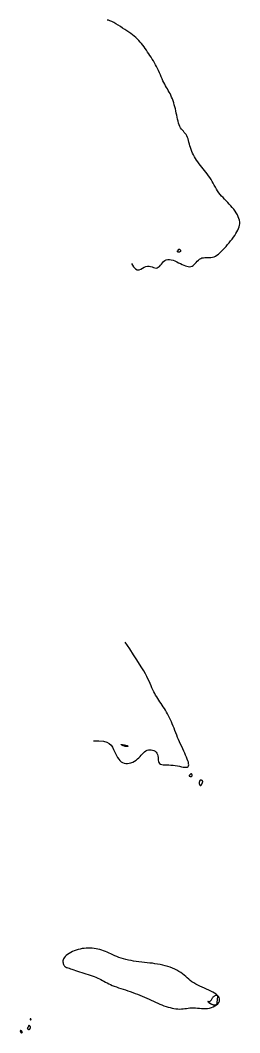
# Model space of a CAD drawing. Extents: x 3040093 to 3056816, y 408076 to 509144.
# Drawn here: x 3041743.2 to 3041843.8, y 415932.5 to 416397.5 of the extents above; entities that cross this region are included whole.
import ezdxf

# ---------------------------------------------------------------- set-up
doc = ezdxf.new("R2010")
doc.units = 0
doc.layers.add('V-CHAN-CONT-EL17', color=7, linetype='Continuous')

msp = doc.modelspace()

# ---------------------------------------------------------------- linework, layer by layer
at = {"layer": 'V-CHAN-CONT-EL17'}
for points in [[(3041794.18, 416285.78), (3041795.09, 416284.19), (3041795.97, 416283.27), (3041796.83, 416282.88), (3041797.66, 416282.89), (3041798.48, 416283.18), (3041799.27, 416283.62), (3041800.04, 416284.09), (3041800.79, 416284.44), (3041801.52, 416284.6), (3041802.23, 416284.58), (3041802.92, 416284.43), (3041803.59, 416284.22), (3041804.23, 416283.99), (3041804.83, 416283.81), (3041805.41, 416283.72), (3041805.95, 416283.79), (3041806.45, 416284.04), (3041806.93, 416284.45), (3041807.4, 416284.97), (3041807.88, 416285.55), (3041808.37, 416286.14), (3041808.9, 416286.7), (3041809.47, 416287.16), (3041810.1, 416287.49), (3041810.8, 416287.65), (3041811.56, 416287.65), (3041812.37, 416287.51), (3041813.21, 416287.27), (3041814.07, 416286.95), (3041814.93, 416286.57), (3041815.78, 416286.16), (3041816.61, 416285.75), (3041817.4, 416285.36), (3041818.15, 416285.01), (3041818.86, 416284.72), (3041819.54, 416284.49), (3041820.19, 416284.34), (3041820.79, 416284.29), (3041821.37, 416284.34), (3041821.91, 416284.53), (3041822.42, 416284.85), (3041822.91, 416285.27), (3041823.38, 416285.77), (3041823.85, 416286.3), (3041824.33, 416286.84), (3041824.82, 416287.34), (3041825.33, 416287.78), (3041825.89, 416288.12), (3041826.48, 416288.34), (3041827.11, 416288.45), (3041827.77, 416288.49), (3041828.45, 416288.48), (3041829.15, 416288.47), (3041829.87, 416288.47), (3041830.58, 416288.52), (3041831.29, 416288.65), (3041831.99, 416288.88), (3041832.68, 416289.22), (3041833.36, 416289.64), (3041834.05, 416290.15), (3041834.73, 416290.74), (3041835.41, 416291.39), (3041836.1, 416292.09), (3041836.8, 416292.85), (3041837.51, 416293.64), (3041838.21, 416294.46), (3041838.92, 416295.31), (3041839.6, 416296.17), (3041840.26, 416297.03), (3041840.89, 416297.88), (3041841.48, 416298.72), (3041842.02, 416299.54), (3041842.5, 416300.33), (3041842.91, 416301.1), (3041843.25, 416301.84), (3041843.52, 416302.59), (3041843.7, 416303.33), (3041843.78, 416304.07), (3041843.77, 416304.84), (3041843.66, 416305.62), (3041843.43, 416306.44), (3041843.11, 416307.28), (3041842.69, 416308.13), (3041842.2, 416308.99), (3041841.64, 416309.85), (3041841.03, 416310.7), (3041840.38, 416311.53), (3041839.7, 416312.34), (3041838.99, 416313.11), (3041838.28, 416313.86), (3041837.56, 416314.59), (3041836.85, 416315.31), (3041836.15, 416316.04), (3041835.47, 416316.77), (3041834.82, 416317.53), (3041834.21, 416318.31), (3041833.64, 416319.13), (3041833.11, 416319.97), (3041832.6, 416320.84), (3041832.11, 416321.72), (3041831.62, 416322.61), (3041831.13, 416323.5), (3041830.62, 416324.38), (3041830.08, 416325.24), (3041829.51, 416326.08), (3041828.91, 416326.9), (3041828.29, 416327.71), (3041827.65, 416328.5), (3041827.01, 416329.29), (3041826.37, 416330.07), (3041825.75, 416330.84), (3041825.14, 416331.62), (3041824.56, 416332.41), (3041824.01, 416333.21), (3041823.49, 416334.01), (3041823.01, 416334.82), (3041822.56, 416335.64), (3041822.16, 416336.46), (3041821.79, 416337.29), (3041821.47, 416338.13), (3041821.19, 416338.98), (3041820.95, 416339.83), (3041820.73, 416340.66), (3041820.52, 416341.48), (3041820.3, 416342.27), (3041820.07, 416343.02), (3041819.81, 416343.72), (3041819.52, 416344.36), (3041819.17, 416344.95), (3041818.78, 416345.48), (3041818.37, 416345.99), (3041817.94, 416346.49), (3041817.52, 416346.99), (3041817.1, 416347.53), (3041816.7, 416348.1), (3041816.35, 416348.75), (3041816.03, 416349.47), (3041815.76, 416350.26), (3041815.52, 416351.11), (3041815.3, 416352.01), (3041815.1, 416352.94), (3041814.9, 416353.9), (3041814.71, 416354.88), (3041814.5, 416355.85), (3041814.27, 416356.82), (3041814.03, 416357.78), (3041813.77, 416358.72), (3041813.5, 416359.63), (3041813.2, 416360.53), (3041812.89, 416361.39), (3041812.55, 416362.23), (3041812.2, 416363.02), (3041811.83, 416363.78), (3041811.44, 416364.51), (3041811.04, 416365.22), (3041810.63, 416365.93), (3041810.22, 416366.64), (3041809.8, 416367.36), (3041809.39, 416368.12), (3041808.98, 416368.91), (3041808.58, 416369.74), (3041808.18, 416370.62), (3041807.79, 416371.53), (3041807.39, 416372.45), (3041806.98, 416373.39), (3041806.56, 416374.34), (3041806.13, 416375.27), (3041805.68, 416376.2), (3041805.21, 416377.09), (3041804.71, 416377.97), (3041804.2, 416378.83), (3041803.68, 416379.67), (3041803.15, 416380.49), (3041802.61, 416381.3), (3041802.07, 416382.11), (3041801.53, 416382.9), (3041800.99, 416383.69), (3041800.45, 416384.47), (3041799.9, 416385.24), (3041799.34, 416386), (3041798.77, 416386.75), (3041798.16, 416387.47), (3041797.53, 416388.17), (3041796.86, 416388.85), (3041796.16, 416389.51), (3041795.41, 416390.14), (3041794.62, 416390.76), (3041793.79, 416391.38), (3041792.92, 416391.99), (3041792.01, 416392.61), (3041791.06, 416393.24), (3041790.07, 416393.9), (3041789.04, 416394.57), (3041788, 416395.24), (3041786.98, 416395.88), (3041786, 416396.45), (3041785.09, 416396.93), (3041784.27, 416397.28), (3041783.59, 416397.48), (3041783.06, 416397.49)], [(3041776.68, 416066.56), (3041779.24, 416066.66), (3041781.25, 416066.46), (3041782.8, 416066.02), (3041783.97, 416065.37), (3041784.83, 416064.56), (3041785.47, 416063.64), (3041785.97, 416062.67), (3041786.4, 416061.68), (3041786.84, 416060.73), (3041787.31, 416059.82), (3041787.79, 416058.98), (3041788.31, 416058.22), (3041788.86, 416057.56), (3041789.46, 416057.01), (3041790.09, 416056.58), (3041790.78, 416056.29), (3041791.52, 416056.16), (3041792.3, 416056.16), (3041793.1, 416056.29), (3041793.92, 416056.53), (3041794.72, 416056.86), (3041795.5, 416057.28), (3041796.24, 416057.76), (3041796.93, 416058.3), (3041797.56, 416058.86), (3041798.12, 416059.45), (3041798.66, 416060.04), (3041799.17, 416060.6), (3041799.67, 416061.13), (3041800.18, 416061.59), (3041800.71, 416061.98), (3041801.28, 416062.28), (3041801.9, 416062.46), (3041802.55, 416062.53), (3041803.21, 416062.5), (3041803.86, 416062.36), (3041804.47, 416062.13), (3041805.02, 416061.8), (3041805.48, 416061.39), (3041805.84, 416060.88), (3041806.08, 416060.31), (3041806.23, 416059.67), (3041806.31, 416059.01), (3041806.37, 416058.35), (3041806.44, 416057.71), (3041806.55, 416057.11), (3041806.74, 416056.6), (3041807.04, 416056.19), (3041807.48, 416055.89), (3041808.05, 416055.7), (3041808.73, 416055.6), (3041809.5, 416055.54), (3041810.36, 416055.52), (3041811.27, 416055.5), (3041812.23, 416055.47), (3041813.22, 416055.39), (3041814.21, 416055.26), (3041815.2, 416055.09), (3041816.15, 416054.9), (3041817.06, 416054.72), (3041817.89, 416054.57), (3041818.63, 416054.47), (3041819.25, 416054.46), (3041819.75, 416054.55), (3041820.1, 416054.77), (3041820.3, 416055.11), (3041820.38, 416055.56), (3041820.35, 416056.1), (3041820.22, 416056.74), (3041820, 416057.46), (3041819.72, 416058.25), (3041819.38, 416059.1), (3041818.99, 416060), (3041818.57, 416060.94), (3041818.12, 416061.92), (3041817.65, 416062.93), (3041817.18, 416063.97), (3041816.69, 416065.02), (3041816.22, 416066.08), (3041815.75, 416067.14), (3041815.31, 416068.2), (3041814.88, 416069.25), (3041814.46, 416070.29), (3041814.06, 416071.33), (3041813.65, 416072.35), (3041813.25, 416073.35), (3041812.85, 416074.34), (3041812.43, 416075.3), (3041812.01, 416076.25), (3041811.58, 416077.17), (3041811.13, 416078.07), (3041810.67, 416078.95), (3041810.21, 416079.81), (3041809.73, 416080.65), (3041809.24, 416081.46), (3041808.74, 416082.24), (3041808.24, 416083.01), (3041807.72, 416083.76), (3041807.21, 416084.5), (3041806.7, 416085.24), (3041806.19, 416085.98), (3041805.7, 416086.74), (3041805.23, 416087.52), (3041804.78, 416088.32), (3041804.35, 416089.15), (3041803.94, 416090.02), (3041803.53, 416090.93), (3041803.11, 416091.88), (3041802.67, 416092.88), (3041802.21, 416093.92), (3041801.7, 416095.02), (3041801.14, 416096.16), (3041800.51, 416097.37), (3041799.79, 416098.68), (3041798.92, 416100.16), (3041797.88, 416101.86), (3041796.62, 416103.83), (3041795.12, 416106.12), (3041793.34, 416108.79), (3041791.23, 416111.89)]]:
    msp.add_lwpolyline(points, dxfattribs=at)
for points in [[(3041815.69, 416291.97), (3041815.71, 416292.03), (3041815.73, 416292.1), (3041815.74, 416292.17), (3041815.75, 416292.23), (3041815.76, 416292.28), (3041815.78, 416292.33), (3041815.82, 416292.36), (3041815.86, 416292.38), (3041815.92, 416292.38), (3041815.98, 416292.38), (3041816.05, 416292.36), (3041816.12, 416292.34), (3041816.2, 416292.31), (3041816.27, 416292.27), (3041816.33, 416292.23), (3041816.39, 416292.19), (3041816.44, 416292.14), (3041816.48, 416292.09), (3041816.51, 416292.04), (3041816.54, 416291.98), (3041816.56, 416291.92), (3041816.58, 416291.85), (3041816.59, 416291.79), (3041816.61, 416291.71), (3041816.61, 416291.63), (3041816.61, 416291.55), (3041816.6, 416291.48), (3041816.58, 416291.4), (3041816.55, 416291.32), (3041816.5, 416291.25), (3041816.44, 416291.19), (3041816.35, 416291.13), (3041816.25, 416291.08), (3041816.15, 416291.04), (3041816.03, 416291.02), (3041815.91, 416291), (3041815.79, 416290.99), (3041815.67, 416290.99), (3041815.57, 416291.01), (3041815.47, 416291.05), (3041815.39, 416291.09), (3041815.33, 416291.14), (3041815.27, 416291.2), (3041815.24, 416291.27), (3041815.22, 416291.33), (3041815.21, 416291.4), (3041815.23, 416291.46), (3041815.26, 416291.52), (3041815.31, 416291.58), (3041815.36, 416291.63), (3041815.43, 416291.68), (3041815.49, 416291.73), (3041815.55, 416291.79), (3041815.61, 416291.84), (3041815.66, 416291.9)], [(3041789.61, 416064.88), (3041789.83, 416064.86), (3041790.12, 416064.82), (3041790.45, 416064.77), (3041790.8, 416064.71), (3041791.15, 416064.64), (3041791.48, 416064.56), (3041791.77, 416064.5), (3041791.99, 416064.44), (3041792.16, 416064.4), (3041792.28, 416064.36), (3041792.36, 416064.33), (3041792.4, 416064.3), (3041792.43, 416064.28), (3041792.43, 416064.26), (3041792.44, 416064.24), (3041792.44, 416064.23), (3041792.44, 416064.21), (3041792.44, 416064.19), (3041792.45, 416064.18), (3041792.45, 416064.16), (3041792.45, 416064.14), (3041792.45, 416064.12), (3041792.44, 416064.11), (3041792.43, 416064.09), (3041792.41, 416064.07), (3041792.39, 416064.06), (3041792.35, 416064.04), (3041792.31, 416064.03), (3041792.26, 416064.01), (3041792.2, 416064), (3041792.12, 416063.99), (3041792.03, 416063.98), (3041791.93, 416063.97), (3041791.81, 416063.97), (3041791.67, 416063.98), (3041791.51, 416064), (3041791.32, 416064.04), (3041791.12, 416064.09), (3041790.88, 416064.15), (3041790.62, 416064.24), (3041790.35, 416064.34), (3041790.09, 416064.45), (3041789.85, 416064.56), (3041789.65, 416064.66), (3041789.52, 416064.75), (3041789.45, 416064.82), (3041789.48, 416064.86)], [(3041821.03, 416050.29), (3041821.1, 416050.28), (3041821.18, 416050.27), (3041821.25, 416050.27), (3041821.33, 416050.27), (3041821.4, 416050.27), (3041821.48, 416050.27), (3041821.55, 416050.28), (3041821.62, 416050.29), (3041821.69, 416050.3), (3041821.76, 416050.33), (3041821.82, 416050.36), (3041821.88, 416050.41), (3041821.92, 416050.47), (3041821.95, 416050.55), (3041821.97, 416050.65), (3041821.97, 416050.77), (3041821.96, 416050.9), (3041821.92, 416051.03), (3041821.88, 416051.16), (3041821.82, 416051.28), (3041821.74, 416051.37), (3041821.65, 416051.43), (3041821.54, 416051.46), (3041821.42, 416051.43), (3041821.29, 416051.37), (3041821.16, 416051.28), (3041821.03, 416051.16), (3041820.91, 416051.03), (3041820.8, 416050.9), (3041820.71, 416050.77), (3041820.65, 416050.66), (3041820.62, 416050.56), (3041820.62, 416050.49), (3041820.64, 416050.43), (3041820.68, 416050.38), (3041820.73, 416050.35), (3041820.8, 416050.33), (3041820.88, 416050.31), (3041820.95, 416050.3)], [(3041825.4, 416046.41), (3041825.46, 416046.32), (3041825.53, 416046.24), (3041825.61, 416046.18), (3041825.68, 416046.13), (3041825.76, 416046.11), (3041825.84, 416046.1), (3041825.92, 416046.12), (3041825.99, 416046.16), (3041826.06, 416046.22), (3041826.13, 416046.29), (3041826.19, 416046.38), (3041826.25, 416046.48), (3041826.31, 416046.58), (3041826.36, 416046.68), (3041826.41, 416046.78), (3041826.46, 416046.87), (3041826.5, 416046.95), (3041826.54, 416047.03), (3041826.58, 416047.11), (3041826.62, 416047.19), (3041826.65, 416047.26), (3041826.69, 416047.34), (3041826.73, 416047.41), (3041826.76, 416047.49), (3041826.79, 416047.57), (3041826.81, 416047.66), (3041826.83, 416047.74), (3041826.83, 416047.83), (3041826.81, 416047.92), (3041826.78, 416048.02), (3041826.73, 416048.11), (3041826.65, 416048.21), (3041826.55, 416048.31), (3041826.44, 416048.4), (3041826.31, 416048.48), (3041826.18, 416048.54), (3041826.05, 416048.58), (3041825.92, 416048.6), (3041825.8, 416048.59), (3041825.7, 416048.54), (3041825.6, 416048.47), (3041825.52, 416048.36), (3041825.44, 416048.24), (3041825.38, 416048.1), (3041825.33, 416047.95), (3041825.29, 416047.8), (3041825.26, 416047.64), (3041825.24, 416047.48), (3041825.22, 416047.32), (3041825.22, 416047.17), (3041825.22, 416047.02), (3041825.24, 416046.88), (3041825.26, 416046.75), (3041825.3, 416046.63), (3041825.34, 416046.51)], [(3041772.28, 415959.9), (3041773.25, 415959.6), (3041774.21, 415959.3), (3041775.16, 415958.99), (3041776.09, 415958.67), (3041776.98, 415958.35), (3041777.84, 415958.02), (3041778.65, 415957.67), (3041779.41, 415957.31), (3041780.14, 415956.94), (3041780.84, 415956.56), (3041781.53, 415956.17), (3041782.23, 415955.78), (3041782.94, 415955.4), (3041783.69, 415955.01), (3041784.49, 415954.64), (3041785.35, 415954.28), (3041786.26, 415953.92), (3041787.22, 415953.58), (3041788.22, 415953.23), (3041789.26, 415952.88), (3041790.32, 415952.53), (3041791.41, 415952.18), (3041792.5, 415951.81), (3041793.6, 415951.43), (3041794.71, 415951.04), (3041795.81, 415950.63), (3041796.91, 415950.22), (3041798, 415949.79), (3041799.08, 415949.35), (3041800.15, 415948.91), (3041801.2, 415948.45), (3041802.23, 415947.99), (3041803.24, 415947.52), (3041804.24, 415947.06), (3041805.23, 415946.61), (3041806.2, 415946.16), (3041807.16, 415945.74), (3041808.11, 415945.34), (3041809.05, 415944.97), (3041809.99, 415944.63), (3041810.92, 415944.33), (3041811.84, 415944.07), (3041812.75, 415943.85), (3041813.64, 415943.67), (3041814.52, 415943.55), (3041815.38, 415943.47), (3041816.21, 415943.44), (3041817.02, 415943.47), (3041817.82, 415943.54), (3041818.61, 415943.63), (3041819.39, 415943.74), (3041820.18, 415943.85), (3041820.98, 415943.93), (3041821.8, 415943.99), (3041822.64, 415944), (3041823.52, 415943.96), (3041824.42, 415943.88), (3041825.34, 415943.78), (3041826.27, 415943.69), (3041827.21, 415943.63), (3041828.14, 415943.61), (3041829.06, 415943.67), (3041829.96, 415943.81), (3041830.83, 415944.07), (3041831.66, 415944.42), (3041832.42, 415944.85), (3041833.1, 415945.34), (3041833.68, 415945.88), (3041834.13, 415946.44), (3041834.44, 415947.02), (3041834.58, 415947.6), (3041834.55, 415948.16), (3041834.36, 415948.7), (3041834.01, 415949.22), (3041833.53, 415949.72), (3041832.92, 415950.21), (3041832.21, 415950.69), (3041831.4, 415951.16), (3041830.52, 415951.62), (3041829.58, 415952.08), (3041828.59, 415952.53), (3041827.58, 415952.98), (3041826.56, 415953.45), (3041825.54, 415953.92), (3041824.55, 415954.41), (3041823.6, 415954.91), (3041822.71, 415955.45), (3041821.89, 415956), (3041821.13, 415956.58), (3041820.41, 415957.18), (3041819.71, 415957.78), (3041819.01, 415958.39), (3041818.3, 415958.99), (3041817.56, 415959.58), (3041816.76, 415960.15), (3041815.9, 415960.7), (3041814.97, 415961.22), (3041813.99, 415961.71), (3041812.96, 415962.17), (3041811.89, 415962.59), (3041810.78, 415962.98), (3041809.64, 415963.32), (3041808.49, 415963.62), (3041807.31, 415963.87), (3041806.13, 415964.09), (3041804.93, 415964.27), (3041803.72, 415964.43), (3041802.51, 415964.57), (3041801.29, 415964.7), (3041800.06, 415964.83), (3041798.82, 415964.97), (3041797.59, 415965.12), (3041796.36, 415965.29), (3041795.14, 415965.47), (3041793.93, 415965.68), (3041792.75, 415965.91), (3041791.61, 415966.17), (3041790.5, 415966.46), (3041789.44, 415966.78), (3041788.42, 415967.13), (3041787.46, 415967.51), (3041786.53, 415967.91), (3041785.63, 415968.32), (3041784.75, 415968.72), (3041783.89, 415969.12), (3041783.04, 415969.5), (3041782.2, 415969.86), (3041781.35, 415970.18), (3041780.49, 415970.47), (3041779.63, 415970.72), (3041778.76, 415970.94), (3041777.88, 415971.11), (3041777, 415971.25), (3041776.1, 415971.34), (3041775.19, 415971.39), (3041774.28, 415971.4), (3041773.35, 415971.36), (3041772.43, 415971.28), (3041771.5, 415971.16), (3041770.59, 415970.99), (3041769.68, 415970.77), (3041768.8, 415970.5), (3041767.93, 415970.18), (3041767.09, 415969.82), (3041766.29, 415969.42), (3041765.54, 415968.98), (3041764.85, 415968.51), (3041764.23, 415968.02), (3041763.71, 415967.52), (3041763.29, 415967.02), (3041762.98, 415966.52), (3041762.79, 415966.03), (3041762.7, 415965.55), (3041762.71, 415965.1), (3041762.78, 415964.67), (3041762.89, 415964.28), (3041763.04, 415963.92), (3041763.2, 415963.62), (3041763.34, 415963.36), (3041763.46, 415963.16), (3041763.57, 415963), (3041763.68, 415962.87), (3041763.82, 415962.77), (3041764, 415962.67), (3041764.24, 415962.57), (3041764.56, 415962.45), (3041764.98, 415962.31), (3041765.51, 415962.13), (3041766.14, 415961.91), (3041766.86, 415961.67), (3041767.65, 415961.4), (3041768.51, 415961.12), (3041769.42, 415960.82), (3041770.35, 415960.52), (3041771.31, 415960.21)], [(3041829.22, 415946.91), (3041829.25, 415946.92), (3041829.31, 415946.93), (3041829.38, 415946.92), (3041829.47, 415946.91), (3041829.56, 415946.89), (3041829.66, 415946.87), (3041829.76, 415946.85), (3041829.85, 415946.84), (3041829.93, 415946.85), (3041830.02, 415946.86), (3041830.11, 415946.9), (3041830.19, 415946.95), (3041830.29, 415947.04), (3041830.39, 415947.16), (3041830.51, 415947.31), (3041830.63, 415947.51), (3041830.77, 415947.73), (3041830.93, 415947.98), (3041831.09, 415948.24), (3041831.27, 415948.51), (3041831.46, 415948.77), (3041831.67, 415949.01), (3041831.89, 415949.23), (3041832.12, 415949.42), (3041832.35, 415949.57), (3041832.59, 415949.69), (3041832.82, 415949.77), (3041833.03, 415949.82), (3041833.21, 415949.83), (3041833.37, 415949.79), (3041833.49, 415949.72), (3041833.57, 415949.61), (3041833.61, 415949.46), (3041833.62, 415949.28), (3041833.61, 415949.06), (3041833.57, 415948.81), (3041833.53, 415948.54), (3041833.49, 415948.23), (3041833.45, 415947.91), (3041833.42, 415947.56), (3041833.39, 415947.21), (3041833.36, 415946.85), (3041833.33, 415946.51), (3041833.29, 415946.19), (3041833.22, 415945.9), (3041833.14, 415945.65), (3041833.02, 415945.45), (3041832.87, 415945.31), (3041832.69, 415945.23), (3041832.49, 415945.19), (3041832.28, 415945.2), (3041832.05, 415945.23), (3041831.83, 415945.28), (3041831.6, 415945.35), (3041831.39, 415945.43), (3041831.19, 415945.5), (3041831.02, 415945.57), (3041830.85, 415945.64), (3041830.71, 415945.7), (3041830.58, 415945.75), (3041830.47, 415945.8), (3041830.37, 415945.85), (3041830.29, 415945.89), (3041830.22, 415945.92), (3041830.16, 415945.94), (3041830.12, 415945.96), (3041830.08, 415945.98), (3041830.06, 415945.99), (3041830.04, 415946), (3041830.03, 415946.01), (3041830.02, 415946.02), (3041830.01, 415946.03), (3041830, 415946.04), (3041829.99, 415946.06), (3041829.97, 415946.09), (3041829.94, 415946.12), (3041829.91, 415946.16), (3041829.86, 415946.21), (3041829.8, 415946.27), (3041829.72, 415946.35), (3041829.63, 415946.43), (3041829.54, 415946.51), (3041829.44, 415946.6), (3041829.36, 415946.69), (3041829.29, 415946.76), (3041829.24, 415946.83), (3041829.21, 415946.88)], [(3041747.71, 415938.46), (3041747.73, 415938.46), (3041747.77, 415938.48), (3041747.8, 415938.49), (3041747.85, 415938.52), (3041747.89, 415938.54), (3041747.93, 415938.57), (3041747.97, 415938.59), (3041748, 415938.61), (3041748.03, 415938.63), (3041748.06, 415938.65), (3041748.08, 415938.66), (3041748.09, 415938.68), (3041748.1, 415938.69), (3041748.11, 415938.71), (3041748.11, 415938.72), (3041748.1, 415938.74), (3041748.1, 415938.76), (3041748.09, 415938.77), (3041748.08, 415938.79), (3041748.07, 415938.81), (3041748.05, 415938.83), (3041748.04, 415938.85), (3041748.03, 415938.86), (3041748.02, 415938.88), (3041748.02, 415938.89), (3041748.01, 415938.9), (3041748.01, 415938.91), (3041748.01, 415938.92), (3041748, 415938.93), (3041748, 415938.93), (3041748, 415938.94), (3041747.99, 415938.94), (3041747.98, 415938.94), (3041747.98, 415938.94), (3041747.96, 415938.94), (3041747.95, 415938.95), (3041747.93, 415938.95), (3041747.91, 415938.95), (3041747.89, 415938.95), (3041747.86, 415938.96), (3041747.83, 415938.97), (3041747.8, 415938.97), (3041747.77, 415938.98), (3041747.74, 415938.98), (3041747.71, 415938.98), (3041747.7, 415938.98), (3041747.69, 415938.97), (3041747.69, 415938.96), (3041747.69, 415938.94), (3041747.7, 415938.92), (3041747.72, 415938.9), (3041747.73, 415938.87), (3041747.74, 415938.83), (3041747.75, 415938.79), (3041747.76, 415938.75), (3041747.75, 415938.71), (3041747.74, 415938.66), (3041747.73, 415938.62), (3041747.71, 415938.57), (3041747.7, 415938.54), (3041747.69, 415938.5), (3041747.69, 415938.48), (3041747.69, 415938.46)], [(3041743.64, 415932.57), (3041743.73, 415932.55), (3041743.82, 415932.55), (3041743.91, 415932.56), (3041743.98, 415932.59), (3041744.04, 415932.64), (3041744.08, 415932.7), (3041744.1, 415932.78), (3041744.09, 415932.86), (3041744.05, 415932.96), (3041744, 415933.05), (3041743.93, 415933.15), (3041743.84, 415933.25), (3041743.75, 415933.34), (3041743.66, 415933.41), (3041743.57, 415933.48), (3041743.48, 415933.52), (3041743.4, 415933.55), (3041743.33, 415933.56), (3041743.27, 415933.55), (3041743.23, 415933.53), (3041743.19, 415933.49), (3041743.16, 415933.43), (3041743.15, 415933.36), (3041743.16, 415933.27), (3041743.18, 415933.17), (3041743.21, 415933.07), (3041743.26, 415932.96), (3041743.31, 415932.86), (3041743.38, 415932.76), (3041743.46, 415932.68), (3041743.54, 415932.62)], [(3041746.39, 415934.53), (3041746.42, 415934.46), (3041746.48, 415934.38), (3041746.55, 415934.31), (3041746.64, 415934.25), (3041746.73, 415934.19), (3041746.83, 415934.15), (3041746.93, 415934.11), (3041747.02, 415934.1), (3041747.11, 415934.1), (3041747.19, 415934.11), (3041747.27, 415934.14), (3041747.34, 415934.17), (3041747.41, 415934.2), (3041747.46, 415934.24), (3041747.52, 415934.28), (3041747.56, 415934.32), (3041747.59, 415934.35), (3041747.62, 415934.39), (3041747.65, 415934.43), (3041747.67, 415934.47), (3041747.69, 415934.52), (3041747.71, 415934.58), (3041747.73, 415934.64), (3041747.76, 415934.72), (3041747.79, 415934.81), (3041747.81, 415934.9), (3041747.82, 415935), (3041747.82, 415935.1), (3041747.81, 415935.21), (3041747.79, 415935.31), (3041747.74, 415935.41), (3041747.67, 415935.51), (3041747.58, 415935.6), (3041747.48, 415935.68), (3041747.37, 415935.75), (3041747.27, 415935.8), (3041747.16, 415935.84), (3041747.07, 415935.85), (3041747, 415935.83), (3041746.94, 415935.79), (3041746.9, 415935.73), (3041746.88, 415935.64), (3041746.87, 415935.55), (3041746.85, 415935.45), (3041746.84, 415935.34), (3041746.81, 415935.24), (3041746.78, 415935.14), (3041746.73, 415935.05), (3041746.67, 415934.98), (3041746.6, 415934.91), (3041746.53, 415934.85), (3041746.47, 415934.79), (3041746.42, 415934.73), (3041746.39, 415934.67), (3041746.37, 415934.6)]]:
    msp.add_lwpolyline(points, close=True, dxfattribs=at)

doc.saveas('drawing.dxf')
